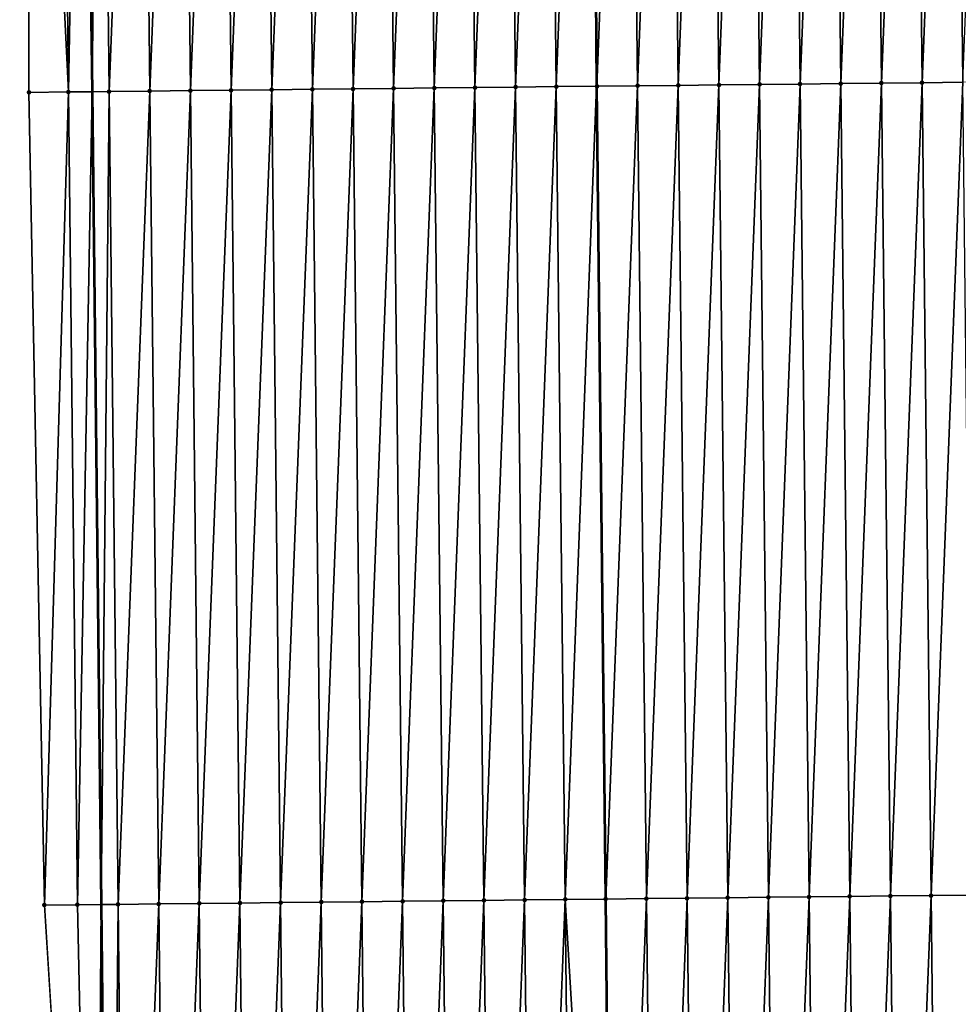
# Model space of a CAD drawing. Header units: feet. Extents: x 2007189 to 2022806, y 818621 to 837694.
# Tile 460 of 656: x 2011339 to 2011362, y 830324 to 830349. Entities that reach past the tile are written whole.
import ezdxf

# ---------------------------------------------------------------- set-up
doc = ezdxf.new("R2010")
doc.units = ezdxf.units.FT
doc.header["$MEASUREMENT"] = 0
for name, color, linetype, lineweight in [('EP_Travel Lane', 172, 'Continuous', 53), ('Road Shots', 141, 'Continuous', 100), ('Road X-Section', 40, 'Continuous', 13), ('STRIPING', 60, 'Continuous', 53)]:
    doc.layers.add(name, color=color, linetype=linetype, lineweight=lineweight)
doc.layers.add('I-77-MM17-21_SB-Surface-Border', color=7, linetype='Continuous')
doc.layers.add('I-77-MM17-21_SB-Surface-TIN', color=7, linetype='Continuous')

msp = doc.modelspace()

# ---------------------------------------------------------------- linework, layer by layer
at = {"layer": 'EP_Travel Lane'}
msp.add_polyline3d([(2011340.227529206, 830406.8676000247, 325.2224707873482), (2011340.450823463, 830386.8691513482, 325.1114303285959), (2011340.674118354, 830366.8706457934, 325.0096742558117), (2011340.897411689, 830346.8722796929, 324.8851127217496), (2011341.120705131, 830326.8739039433, 324.7621290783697), (2011341.343999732, 830306.8754244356, 324.6561135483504), (2011341.567292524, 830286.8771069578, 324.5236002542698), (2011341.78902389, 830266.8934362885, 324.3951803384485), (2011342.004806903, 830246.8950645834, 324.256901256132), (2011342.22059066, 830226.8966239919, 324.1304092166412), (2011342.436376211, 830206.8980170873, 324.0323746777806), (2011342.652159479, 830186.8996218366, 323.8981422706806), (2011342.867944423, 830166.9010711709, 323.7904847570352), (2011343.083727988, 830146.9026483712, 323.6609483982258), (2011343.299511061, 830126.9042711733, 323.5235737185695), (2011343.515294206, 830106.9058872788, 323.3873981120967), (2011343.73107931, 830086.9073217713, 323.2822802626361), (2011343.951006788, 830066.8759499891, 323.1487071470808), (2011344.186968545, 830046.8779336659, 322.9936721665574), (2011344.42293212, 830026.8797631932, 322.8613588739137)], dxfattribs=at)
at = {"layer": 'I-77-MM17-21_SB-Surface-Border', "color": 3, "linetype": 'Continuous', "lineweight": -3}
msp.add_polyline3d([(2011342.745049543, 830026.8602885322, 322.8137895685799), (2011342.829356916, 830046.8621758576, 322.955245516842), (2011341.80289717, 830066.8510461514, 323.0835925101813), (2011340.855866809, 830086.878219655, 323.1954967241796), (2011340.971815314, 830106.8801339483, 323.3121554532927), (2011340.88171645, 830126.8798059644, 323.4493887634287), (2011340.644631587, 830146.8779885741, 323.5825275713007), (2011339.649613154, 830166.8685183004, 323.6895490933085), (2011342.493276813, 830186.8980101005, 323.8939574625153), (2011339.118308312, 830206.8645138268, 323.9183118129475), (2011341.428929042, 830226.8886219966, 324.1046343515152), (2011341.160892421, 830246.8865378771, 324.2288343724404), (2011341.137888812, 830266.8868492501, 324.3749155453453), (2011340.217499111, 830286.8625787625, 324.4804474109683), (2011340.966799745, 830306.8713617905, 324.6445022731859), (2011339.727946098, 830326.858930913, 324.7147221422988), (2011339.344733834, 830346.8555821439, 324.8331276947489), (2011339.338541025, 830366.856292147, 324.9634541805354), (2011340.026566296, 830386.8645802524, 325.0986353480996), (2011340.0108394, 830406.8652652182, 325.215954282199)], dxfattribs=at)
at = {"layer": 'I-77-MM17-21_SB-Surface-TIN', "color": 128, "linetype": 'Continuous', "lineweight": -3}
for points in [[(2011347.317448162, 830346.9419575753, 324.9959679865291), (2011348.098230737, 830366.9512336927, 325.1358084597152), (2011347.098289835, 830366.9403617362, 325.121715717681)], [(2011347.317448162, 830346.9419575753, 324.9959679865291), (2011348.317389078, 830346.9528283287, 325.0102574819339), (2011348.098230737, 830366.9512336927, 325.1358084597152)], [(2011348.317389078, 830346.9528283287, 325.0102574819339), (2011349.098171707, 830366.9620994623, 325.1509129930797), (2011348.098230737, 830366.9512336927, 325.1358084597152)], [(2011348.317389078, 830346.9528283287, 325.0102574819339), (2011349.317330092, 830346.9636900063, 325.0260311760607), (2011349.098171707, 830366.9620994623, 325.1509129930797)], [(2011349.317330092, 830346.9636900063, 325.0260311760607), (2011350.098112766, 830366.9729571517, 325.1673389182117), (2011349.098171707, 830366.9620994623, 325.1509129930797)], [(2011349.317330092, 830346.9636900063, 325.0260311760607), (2011350.317271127, 830346.974549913, 325.042094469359), (2011350.098112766, 830366.9729571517, 325.1673389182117)], [(2011350.317271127, 830346.974549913, 325.042094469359), (2011351.098054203, 830366.9837802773, 325.189417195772), (2011350.098112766, 830366.9729571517, 325.1673389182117)], [(2011350.317271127, 830346.974549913, 325.042094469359), (2011351.317212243, 830346.9854023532, 325.0593788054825), (2011351.098054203, 830366.9837802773, 325.189417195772)], [(2011351.317212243, 830346.9854023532, 325.0593788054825), (2011352.097995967, 830366.9945736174, 325.2163664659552), (2011351.098054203, 830366.9837802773, 325.189417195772)], [(2011351.317212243, 830346.9854023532, 325.0593788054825), (2011352.317153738, 830346.996220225, 325.0823162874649), (2011352.097995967, 830366.9945736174, 325.2163664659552)], [(2011352.317153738, 830346.996220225, 325.0823162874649), (2011353.096633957, 830367.0053548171, 325.2429645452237), (2011352.097995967, 830366.9945736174, 325.2163664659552)], [(2011352.317153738, 830346.996220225, 325.0823162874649), (2011353.310923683, 830347.0069520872, 325.1082586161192), (2011353.096633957, 830367.0053548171, 325.2429645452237)], [(2011353.097937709, 830367.0053688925, 325.2429992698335), (2011353.096633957, 830367.0053548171, 325.2429645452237), (2011353.310923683, 830347.0069520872, 325.1082586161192)], [(2011353.317095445, 830347.007018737, 325.1084197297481), (2011354.097879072, 830367.0161988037, 325.2639678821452), (2011353.097937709, 830367.0053688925, 325.2429992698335)], [(2011353.317095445, 830347.007018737, 325.1084197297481), (2011353.097937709, 830367.0053688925, 325.2429992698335), (2011353.310923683, 830347.0069520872, 325.1082586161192)], [(2011353.317095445, 830347.007018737, 325.1084197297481), (2011354.3170369, 830347.0178402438, 325.1307627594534), (2011354.097879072, 830367.0161988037, 325.2639678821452)], [(2011354.3170369, 830347.0178402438, 325.1307627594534), (2011355.097820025, 830367.0270661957, 325.2788070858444), (2011354.097879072, 830367.0161988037, 325.2639678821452)], [(2011354.3170369, 830347.0178402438, 325.1307627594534), (2011355.316977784, 830347.0287138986, 325.1445777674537), (2011355.097820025, 830367.0270661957, 325.2788070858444)], [(2011355.316977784, 830347.0287138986, 325.1445777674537), (2011356.097760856, 830367.0379446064, 325.2918443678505), (2011355.097820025, 830367.0270661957, 325.2788070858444)], [(2011355.316977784, 830347.0287138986, 325.1445777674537), (2011356.316918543, 830347.0395988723, 325.1565417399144), (2011356.097760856, 830367.0379446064, 325.2918443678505)], [(2011356.316918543, 830347.0395988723, 325.1565417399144), (2011357.097701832, 830367.0488098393, 325.307036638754), (2011356.097760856, 830367.0379446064, 325.2918443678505)], [(2011356.316918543, 830347.0395988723, 325.1565417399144), (2011357.316859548, 830347.0504614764, 325.1721639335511), (2011357.097701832, 830367.0488098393, 325.307036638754)], [(2011357.316859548, 830347.0504614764, 325.1721639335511), (2011358.097642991, 830367.0596583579, 325.3249622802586), (2011357.097701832, 830367.0488098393, 325.307036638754)], [(2011357.316859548, 830347.0504614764, 325.1721639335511), (2011358.316800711, 830347.0613096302, 325.1901492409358), (2011358.097642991, 830367.0596583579, 325.3249622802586)], [(2011358.316800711, 830347.0613096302, 325.1901492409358), (2011359.097584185, 830367.070503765, 325.3433967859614), (2011358.097642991, 830367.0596583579, 325.3249622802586)], [(2011358.316800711, 830347.0613096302, 325.1901492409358), (2011359.316741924, 830347.0721532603, 325.2088743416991), (2011359.097584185, 830367.070503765, 325.3433967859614)], [(2011359.316741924, 830347.0721532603, 325.2088743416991), (2011360.097525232, 830367.0813624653, 325.3596573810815), (2011359.097584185, 830367.070503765, 325.3433967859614)], [(2011359.316741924, 830347.0721532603, 325.2088743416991), (2011360.31668296, 830347.0830130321, 325.2249597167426), (2011360.097525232, 830367.0813624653, 325.3596573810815)], [(2011360.31668296, 830347.0830130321, 325.2249597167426), (2011361.097466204, 830367.0922280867, 325.3747861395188), (2011360.097525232, 830367.0813624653, 325.3596573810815)], [(2011360.31668296, 830347.0830130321, 325.2249597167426), (2011361.31662401, 830347.0938714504, 325.241266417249), (2011361.097466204, 830367.0922280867, 325.3747861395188)], [(2011361.31662401, 830347.0938714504, 325.241266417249), (2011362.097407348, 830367.1030779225, 325.392496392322), (2011361.097466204, 830367.0922280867, 325.3747861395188)], [(2011361.31662401, 830347.0938714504, 325.241266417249), (2011362.316565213, 830347.1047159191, 325.2598543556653), (2011362.097407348, 830367.1030779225, 325.392496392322)], [(2011362.316565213, 830347.1047159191, 325.2598543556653), (2011363.09734864, 830367.1139143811, 325.4123942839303), (2011362.097407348, 830367.1030779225, 325.392496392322)], [(2011340.317859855, 830346.866035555, 324.8676085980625), (2011340.098701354, 830366.8644556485, 324.9907507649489), (2011339.338541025, 830366.856292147, 324.9634541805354)], [(2011340.317859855, 830346.866035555, 324.8676085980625), (2011339.338541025, 830366.856292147, 324.9634541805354), (2011339.344733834, 830346.8555821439, 324.8331276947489)], [(2011340.317859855, 830346.866035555, 324.8676085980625), (2011340.674118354, 830366.8706457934, 325.0096742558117), (2011340.098701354, 830366.8644556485, 324.9907507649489)], [(2011340.317859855, 830346.866035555, 324.8676085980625), (2011340.897411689, 830346.8722796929, 324.8851127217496), (2011340.674118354, 830366.8706457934, 325.0096742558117)], [(2011341.098643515, 830366.8752126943, 325.0236354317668), (2011340.674118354, 830366.8706457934, 325.0096742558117), (2011340.897411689, 830346.8722796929, 324.8851127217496)], [(2011341.317801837, 830346.8768090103, 324.8978097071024), (2011341.098643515, 830366.8752126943, 325.0236354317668), (2011340.897411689, 830346.8722796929, 324.8851127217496)], [(2011341.317801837, 830346.8768090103, 324.8978097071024), (2011342.098585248, 830366.8860088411, 325.0501256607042), (2011341.098643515, 830366.8752126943, 325.0236354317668)], [(2011341.317801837, 830346.8768090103, 324.8978097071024), (2011342.317743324, 830346.8876276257, 324.9206255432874), (2011342.098585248, 830366.8860088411, 325.0501256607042)], [(2011342.317743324, 830346.8876276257, 324.9206255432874), (2011343.098526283, 830366.8968686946, 325.0661976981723), (2011342.098585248, 830366.8860088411, 325.0501256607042)], [(2011342.317743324, 830346.8876276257, 324.9206255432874), (2011343.317684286, 830346.8984941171, 324.935612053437), (2011343.098526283, 830366.8968686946, 325.0661976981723)], [(2011343.317684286, 830346.8984941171, 324.935612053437), (2011344.098466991, 830366.907758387, 325.0773899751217), (2011343.098526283, 830366.8968686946, 325.0661976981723)], [(2011343.317684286, 830346.8984941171, 324.935612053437), (2011344.317625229, 830346.9093623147, 324.9503194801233), (2011344.098466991, 830366.907758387, 325.0773899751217)], [(2011344.317625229, 830346.9093623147, 324.9503194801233), (2011345.098407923, 830366.9186276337, 325.0919258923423), (2011344.098466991, 830366.907758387, 325.0773899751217)], [(2011344.317625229, 830346.9093623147, 324.9503194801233), (2011345.317566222, 830346.9202260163, 324.9657621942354), (2011345.098407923, 830366.9186276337, 325.0919258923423)], [(2011345.317566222, 830346.9202260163, 324.9657621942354), (2011346.098348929, 830366.9294901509, 325.1075622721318), (2011345.098407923, 830366.9186276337, 325.0919258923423)], [(2011345.317566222, 830346.9202260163, 324.9657621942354), (2011346.317507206, 830346.931090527, 324.9810725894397), (2011346.098348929, 830366.9294901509, 325.1075622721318)], [(2011346.317507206, 830346.931090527, 324.9810725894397), (2011347.098289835, 830366.9403617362, 325.121715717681), (2011346.098348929, 830366.9294901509, 325.1075622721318)], [(2011346.317507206, 830346.931090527, 324.9810725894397), (2011347.317448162, 830346.9419575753, 324.9959679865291), (2011347.098289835, 830366.9403617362, 325.121715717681)], [(2011359.535900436, 830327.0737322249, 325.0858861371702), (2011360.31668296, 830347.0830130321, 325.2249597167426), (2011359.316741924, 830347.0721532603, 325.2088743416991)], [(2011359.535900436, 830327.0737322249, 325.0858861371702), (2011360.535841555, 830327.0845844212, 325.1032103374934), (2011360.31668296, 830347.0830130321, 325.2249597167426)], [(2011360.535841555, 830327.0845844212, 325.1032103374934), (2011361.31662401, 830347.0938714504, 325.241266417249), (2011360.31668296, 830347.0830130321, 325.2249597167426)], [(2011360.535841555, 830327.0845844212, 325.1032103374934), (2011361.535782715, 830327.0954328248, 325.1211547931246), (2011361.31662401, 830347.0938714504, 325.241266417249)], [(2011361.535782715, 830327.0954328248, 325.1211547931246), (2011362.316565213, 830347.1047159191, 325.2598543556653), (2011361.31662401, 830347.0938714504, 325.241266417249)], [(2011361.535782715, 830327.0954328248, 325.1211547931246), (2011362.535723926, 830327.1062765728, 325.1398605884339), (2011362.316565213, 830347.1047159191, 325.2598543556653)], [(2011339.727946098, 830326.858930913, 324.7147221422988), (2011340.317859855, 830346.866035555, 324.8676085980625), (2011339.344733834, 830346.8555821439, 324.8331276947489)], [(2011339.727946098, 830326.858930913, 324.7147221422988), (2011340.537018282, 830326.867622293, 324.7433491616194), (2011340.317859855, 830346.866035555, 324.8676085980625)], [(2011340.537018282, 830326.867622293, 324.7433491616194), (2011340.897411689, 830346.8722796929, 324.8851127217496), (2011340.317859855, 830346.866035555, 324.8676085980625)], [(2011340.537018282, 830326.867622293, 324.7433491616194), (2011341.120705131, 830326.8739039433, 324.7621290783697), (2011340.897411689, 830346.8722796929, 324.8851127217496)], [(2011341.317801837, 830346.8768090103, 324.8978097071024), (2011340.897411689, 830346.8722796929, 324.8851127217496), (2011341.120705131, 830326.8739039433, 324.7621290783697)], [(2011341.536960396, 830326.8783836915, 324.7755219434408), (2011341.317801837, 830346.8768090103, 324.8978097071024), (2011341.120705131, 830326.8739039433, 324.7621290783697)], [(2011341.536960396, 830326.8783836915, 324.7755219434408), (2011342.317743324, 830346.8876276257, 324.9206255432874), (2011341.317801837, 830346.8768090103, 324.8978097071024)], [(2011341.536960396, 830326.8783836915, 324.7755219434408), (2011342.536902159, 830326.8891771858, 324.8024459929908), (2011342.317743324, 830346.8876276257, 324.9206255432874)], [(2011342.536902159, 830326.8891771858, 324.8024459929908), (2011343.317684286, 830346.8984941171, 324.935612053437), (2011342.317743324, 830346.8876276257, 324.9206255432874)], [(2011342.536902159, 830326.8891771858, 324.8024459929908), (2011343.536843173, 830326.9000389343, 324.8182081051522), (2011343.317684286, 830346.8984941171, 324.935612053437)], [(2011343.536843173, 830326.9000389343, 324.8182081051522), (2011344.317625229, 830346.9093623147, 324.9503194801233), (2011343.317684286, 830346.8984941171, 324.935612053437)], [(2011343.536843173, 830326.9000389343, 324.8182081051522), (2011344.536784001, 830326.9109176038, 324.8312030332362), (2011344.317625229, 830346.9093623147, 324.9503194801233)], [(2011344.536784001, 830326.9109176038, 324.8312030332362), (2011345.317566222, 830346.9202260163, 324.9657621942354), (2011344.317625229, 830346.9093623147, 324.9503194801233)], [(2011344.536784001, 830326.9109176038, 324.8312030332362), (2011345.536724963, 830326.921784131, 324.8461836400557), (2011345.317566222, 830346.9202260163, 324.9657621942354)], [(2011345.536724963, 830326.921784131, 324.8461836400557), (2011346.317507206, 830346.931090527, 324.9810725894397), (2011345.317566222, 830346.9202260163, 324.9657621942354)], [(2011345.536724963, 830326.921784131, 324.8461836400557), (2011346.536665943, 830326.9326489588, 324.8614421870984), (2011346.317507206, 830346.931090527, 324.9810725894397)], [(2011346.536665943, 830326.9326489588, 324.8614421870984), (2011347.317448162, 830346.9419575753, 324.9959679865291), (2011346.317507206, 830346.931090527, 324.9810725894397)], [(2011346.536665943, 830326.9326489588, 324.8614421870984), (2011347.536606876, 830326.9435181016, 324.875995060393), (2011347.317448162, 830346.9419575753, 324.9959679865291)], [(2011347.536606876, 830326.9435181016, 324.875995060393), (2011348.317389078, 830346.9528283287, 325.0102574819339), (2011347.317448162, 830346.9419575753, 324.9959679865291)], [(2011347.536606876, 830326.9435181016, 324.875995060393), (2011348.536547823, 830326.954385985, 324.8907539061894), (2011348.317389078, 830346.9528283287, 325.0102574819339)], [(2011348.536547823, 830326.954385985, 324.8907539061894), (2011349.317330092, 830346.9636900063, 325.0260311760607), (2011348.317389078, 830346.9528283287, 325.0102574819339)], [(2011348.536547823, 830326.954385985, 324.8907539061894), (2011349.536488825, 830326.9652488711, 324.9063299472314), (2011349.317330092, 830346.9636900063, 325.0260311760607)], [(2011349.536488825, 830326.9652488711, 324.9063299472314), (2011350.317271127, 830346.974549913, 325.042094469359), (2011349.317330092, 830346.9636900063, 325.0260311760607)], [(2011349.536488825, 830326.9652488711, 324.9063299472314), (2011350.536429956, 830326.9760999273, 324.9238406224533), (2011350.317271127, 830346.974549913, 325.042094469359)], [(2011350.536429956, 830326.9760999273, 324.9238406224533), (2011351.317212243, 830346.9854023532, 325.0593788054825), (2011350.317271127, 830346.974549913, 325.042094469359)], [(2011350.536429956, 830326.9760999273, 324.9238406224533), (2011351.536371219, 830326.986938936, 324.9433214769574), (2011351.317212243, 830346.9854023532, 325.0593788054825)], [(2011351.536371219, 830326.986938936, 324.9433214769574), (2011352.317153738, 830346.996220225, 325.0823162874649), (2011351.317212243, 830346.9854023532, 325.0593788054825)], [(2011351.536371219, 830326.986938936, 324.9433214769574), (2011352.536312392, 830326.9977862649, 324.9614417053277), (2011352.317153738, 830346.996220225, 325.0823162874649)], [(2011352.536312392, 830326.9977862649, 324.9614417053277), (2011353.310923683, 830347.0069520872, 325.1082586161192), (2011352.317153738, 830346.996220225, 325.0823162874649)], [(2011352.536312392, 830326.9977862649, 324.9614417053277), (2011353.525213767, 830327.0085159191, 324.9790209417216), (2011353.310923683, 830347.0069520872, 325.1082586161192)], [(2011353.317095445, 830347.007018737, 325.1084197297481), (2011353.310923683, 830347.0069520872, 325.1082586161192), (2011353.525213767, 830327.0085159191, 324.9790209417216)], [(2011353.536253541, 830327.0086357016, 324.9792171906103), (2011354.3170369, 830347.0178402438, 325.1307627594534), (2011353.317095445, 830347.007018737, 325.1084197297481)], [(2011353.536253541, 830327.0086357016, 324.9792171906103), (2011353.317095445, 830347.007018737, 325.1084197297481), (2011353.525213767, 830327.0085159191, 324.9790209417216)], [(2011353.536253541, 830327.0086357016, 324.9792171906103), (2011354.5361948, 830327.0194750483, 324.9986427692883), (2011354.3170369, 830347.0178402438, 325.1307627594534)], [(2011354.5361948, 830327.0194750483, 324.9986427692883), (2011355.316977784, 830347.0287138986, 325.1445777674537), (2011354.3170369, 830347.0178402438, 325.1307627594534)], [(2011354.5361948, 830327.0194750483, 324.9986427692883), (2011355.536135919, 830327.0303272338, 325.01596874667), (2011355.316977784, 830347.0287138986, 325.1445777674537)], [(2011355.536135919, 830327.0303272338, 325.01596874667), (2011356.316918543, 830347.0395988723, 325.1565417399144), (2011355.316977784, 830347.0287138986, 325.1445777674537)], [(2011355.536135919, 830327.0303272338, 325.01596874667), (2011356.536076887, 830327.0411932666, 325.0310302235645), (2011356.316918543, 830347.0395988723, 325.1565417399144)], [(2011356.536076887, 830327.0411932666, 325.0310302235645), (2011357.316859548, 830347.0504614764, 325.1721639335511), (2011356.316918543, 830347.0395988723, 325.1565417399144)], [(2011356.536076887, 830327.0411932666, 325.0310302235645), (2011357.536017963, 830327.0520493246, 325.04772294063), (2011357.316859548, 830347.0504614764, 325.1721639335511)], [(2011357.536017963, 830327.0520493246, 325.04772294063), (2011358.316800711, 830347.0613096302, 325.1901492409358), (2011357.316859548, 830347.0504614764, 325.1721639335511)], [(2011357.536017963, 830327.0520493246, 325.04772294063), (2011358.535959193, 830327.062891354, 325.0667097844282), (2011358.316800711, 830347.0613096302, 325.1901492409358)], [(2011358.535959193, 830327.062891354, 325.0667097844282), (2011359.316741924, 830347.0721532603, 325.2088743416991), (2011358.316800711, 830347.0613096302, 325.1901492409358)], [(2011358.535959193, 830327.062891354, 325.0667097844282), (2011359.535900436, 830327.0737322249, 325.0858861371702), (2011359.316741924, 830347.0721532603, 325.2088743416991)], [(2011349.755648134, 830306.9667550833, 324.7952392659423), (2011350.536429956, 830326.9760999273, 324.9238406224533), (2011349.536488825, 830326.9652488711, 324.9063299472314)], [(2011349.755648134, 830306.9667550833, 324.7952392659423), (2011350.755589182, 830306.9776137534, 324.8115048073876), (2011350.536429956, 830326.9760999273, 324.9238406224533)], [(2011350.755589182, 830306.9776137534, 324.8115048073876), (2011351.536371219, 830326.986938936, 324.9433214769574), (2011350.536429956, 830326.9760999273, 324.9238406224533)], [(2011350.755589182, 830306.9776137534, 324.8115048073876), (2011351.75553042, 830306.988455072, 324.8306078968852), (2011351.536371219, 830326.986938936, 324.9433214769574)], [(2011351.75553042, 830306.988455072, 324.8306078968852), (2011352.536312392, 830326.9977862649, 324.9614417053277), (2011351.536371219, 830326.986938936, 324.9433214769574)], [(2011351.75553042, 830306.988455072, 324.8306078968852), (2011352.755471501, 830306.9993106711, 324.8473756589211), (2011352.536312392, 830326.9977862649, 324.9614417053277)], [(2011352.536312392, 830326.9977862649, 324.9614417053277), (2011353.739504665, 830307.0100037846, 324.8622064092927), (2011353.525213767, 830327.0085159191, 324.9790209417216)], [(2011352.755471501, 830306.9993106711, 324.8473756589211), (2011353.739504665, 830307.0100037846, 324.8622064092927), (2011352.536312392, 830326.9977862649, 324.9614417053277)], [(2011353.755412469, 830307.0101766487, 324.8624461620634), (2011353.536253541, 830327.0086357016, 324.9792171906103), (2011353.525213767, 830327.0085159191, 324.9790209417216)], [(2011353.755412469, 830307.0101766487, 324.8624461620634), (2011353.525213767, 830327.0085159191, 324.9790209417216), (2011353.739504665, 830307.0100037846, 324.8622064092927)], [(2011353.755412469, 830307.0101766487, 324.8624461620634), (2011354.5361948, 830327.0194750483, 324.9986427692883), (2011353.536253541, 830327.0086357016, 324.9792171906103)], [(2011353.755412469, 830307.0101766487, 324.8624461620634), (2011354.755353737, 830307.02101525, 324.8819936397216), (2011354.5361948, 830327.0194750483, 324.9986427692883)], [(2011354.755353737, 830307.02101525, 324.8819936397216), (2011355.536135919, 830327.0303272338, 325.01596874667), (2011354.5361948, 830327.0194750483, 324.9986427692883)], [(2011354.755353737, 830307.02101525, 324.8819936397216), (2011355.755295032, 830307.0318513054, 324.9019574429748), (2011355.536135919, 830327.0303272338, 325.01596874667)], [(2011355.755295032, 830307.0318513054, 324.9019574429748), (2011356.536076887, 830327.0411932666, 325.0310302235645), (2011355.536135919, 830327.0303272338, 325.01596874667)], [(2011355.755295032, 830307.0318513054, 324.9019574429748), (2011356.755236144, 830307.0427042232, 324.9191636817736), (2011356.536076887, 830327.0411932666, 325.0310302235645)], [(2011356.755236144, 830307.0427042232, 324.9191636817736), (2011357.536017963, 830327.0520493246, 325.04772294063), (2011356.536076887, 830327.0411932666, 325.0310302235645)], [(2011356.755236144, 830307.0427042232, 324.9191636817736), (2011357.755177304, 830307.0535526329, 324.9371071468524), (2011357.536017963, 830327.0520493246, 325.04772294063)], [(2011357.755177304, 830307.0535526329, 324.9371071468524), (2011358.535959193, 830327.062891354, 325.0667097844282), (2011357.536017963, 830327.0520493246, 325.04772294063)], [(2011357.755177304, 830307.0535526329, 324.9371071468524), (2011358.755118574, 830307.0643910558, 324.956683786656), (2011358.535959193, 830327.062891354, 325.0667097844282)], [(2011358.755118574, 830307.0643910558, 324.956683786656), (2011359.535900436, 830327.0737322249, 325.0858861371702), (2011358.535959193, 830327.062891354, 325.0667097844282)], [(2011358.755118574, 830307.0643910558, 324.956683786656), (2011359.755059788, 830307.0752345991, 324.9754230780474), (2011359.535900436, 830327.0737322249, 325.0858861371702)], [(2011359.755059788, 830307.0752345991, 324.9754230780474), (2011360.535841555, 830327.0845844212, 325.1032103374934), (2011359.535900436, 830327.0737322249, 325.0858861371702)], [(2011359.755059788, 830307.0752345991, 324.9754230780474), (2011360.75500099, 830307.0860791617, 324.9939956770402), (2011360.535841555, 830327.0845844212, 325.1032103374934)], [(2011360.75500099, 830307.0860791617, 324.9939956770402), (2011361.535782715, 830327.0954328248, 325.1211547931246), (2011360.535841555, 830327.0845844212, 325.1032103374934)], [(2011360.75500099, 830307.0860791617, 324.9939956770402), (2011361.754942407, 830307.0969041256, 325.0157733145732), (2011361.535782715, 830327.0954328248, 325.1211547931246)], [(2011361.754942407, 830307.0969041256, 325.0157733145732), (2011362.535723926, 830327.1062765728, 325.1398605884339), (2011361.535782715, 830327.0954328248, 325.1211547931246)], [(2011361.754942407, 830307.0969041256, 325.0157733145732), (2011362.754883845, 830307.1077271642, 325.0378658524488), (2011362.535723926, 830327.1062765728, 325.1398605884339)], [(2011340.966799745, 830306.8713617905, 324.6445022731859), (2011340.537018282, 830326.867622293, 324.7433491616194), (2011339.727946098, 830326.858930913, 324.7147221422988)], [(2011340.966799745, 830306.8713617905, 324.6445022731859), (2011341.120705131, 830326.8739039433, 324.7621290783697), (2011340.537018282, 830326.867622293, 324.7433491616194)], [(2011340.966799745, 830306.8713617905, 324.6445022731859), (2011341.343999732, 830306.8754244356, 324.6561135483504), (2011341.120705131, 830326.8739039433, 324.7621290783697)], [(2011341.536960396, 830326.8783836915, 324.7755219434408), (2011341.120705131, 830326.8739039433, 324.7621290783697), (2011341.343999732, 830306.8754244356, 324.6561135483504)], [(2011341.756119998, 830306.8798631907, 324.6687997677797), (2011341.536960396, 830326.8783836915, 324.7755219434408), (2011341.343999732, 830306.8754244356, 324.6561135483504)], [(2011341.756119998, 830306.8798631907, 324.6687997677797), (2011342.536902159, 830326.8891771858, 324.8024459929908), (2011341.536960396, 830326.8783836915, 324.7755219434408)], [(2011341.756119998, 830306.8798631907, 324.6687997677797), (2011342.756061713, 830306.8906609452, 324.6950271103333), (2011342.536902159, 830326.8891771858, 324.8024459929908)], [(2011342.756061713, 830306.8906609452, 324.6950271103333), (2011343.536843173, 830326.9000389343, 324.8182081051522), (2011342.536902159, 830326.8891771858, 324.8024459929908)], [(2011342.756061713, 830306.8906609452, 324.6950271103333), (2011343.756002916, 830306.9015055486, 324.7135930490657), (2011343.536843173, 830326.9000389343, 324.8182081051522)], [(2011343.756002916, 830306.9015055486, 324.7135930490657), (2011344.536784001, 830326.9109176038, 324.8312030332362), (2011343.536843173, 830326.9000389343, 324.8182081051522)], [(2011343.756002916, 830306.9015055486, 324.7135930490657), (2011344.755943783, 830306.9123806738, 324.7271675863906), (2011344.536784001, 830326.9109176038, 324.8312030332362)], [(2011344.755943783, 830306.9123806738, 324.7271675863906), (2011345.536724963, 830326.921784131, 324.8461836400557), (2011344.536784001, 830326.9109176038, 324.8312030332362)], [(2011344.755943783, 830306.9123806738, 324.7271675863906), (2011345.755884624, 830306.9232582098, 324.7403479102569), (2011345.536724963, 830326.921784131, 324.8461836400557)], [(2011345.755884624, 830306.9232582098, 324.7403479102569), (2011346.536665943, 830326.9326489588, 324.8614421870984), (2011345.536724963, 830326.921784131, 324.8461836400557)], [(2011345.755884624, 830306.9232582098, 324.7403479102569), (2011346.7558255, 830306.9341326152, 324.7540401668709), (2011346.536665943, 830326.9326489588, 324.8614421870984)], [(2011346.7558255, 830306.9341326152, 324.7540401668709), (2011347.536606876, 830326.9435181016, 324.875995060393), (2011346.536665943, 830326.9326489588, 324.8614421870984)], [(2011346.7558255, 830306.9341326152, 324.7540401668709), (2011347.755766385, 830306.9450060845, 324.7678854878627), (2011347.536606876, 830326.9435181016, 324.875995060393)], [(2011347.755766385, 830306.9450060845, 324.7678854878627), (2011348.536547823, 830326.954385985, 324.8907539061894), (2011347.536606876, 830326.9435181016, 324.875995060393)], [(2011347.755766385, 830306.9450060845, 324.7678854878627), (2011348.755707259, 830306.9558806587, 324.7815501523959), (2011348.536547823, 830326.954385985, 324.8907539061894)], [(2011348.755707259, 830306.9558806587, 324.7815501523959), (2011349.536488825, 830326.9652488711, 324.9063299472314), (2011348.536547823, 830326.954385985, 324.8907539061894)], [(2011348.755707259, 830306.9558806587, 324.7815501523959), (2011349.755648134, 830306.9667550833, 324.7952392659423), (2011349.536488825, 830326.9652488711, 324.9063299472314)]]:
    msp.add_3dface(points, dxfattribs=at)
at = {"layer": 'Road Shots', "lineweight": 100}
for p in [(2011360.31668296, 830347.0830130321, 325.2249597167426), (2011361.31662401, 830347.0938714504, 325.241266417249), (2011339.344733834, 830346.8555821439, 324.8331276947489), (2011340.317859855, 830346.866035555, 324.8676085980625), (2011341.317801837, 830346.8768090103, 324.8978097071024), (2011342.317743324, 830346.8876276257, 324.9206255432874), (2011343.317684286, 830346.8984941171, 324.935612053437), (2011344.317625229, 830346.9093623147, 324.9503194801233), (2011345.317566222, 830346.9202260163, 324.9657621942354), (2011346.317507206, 830346.931090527, 324.9810725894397), (2011347.317448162, 830346.9419575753, 324.9959679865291), (2011348.317389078, 830346.9528283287, 325.0102574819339), (2011349.317330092, 830346.9636900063, 325.0260311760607), (2011350.317271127, 830346.974549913, 325.042094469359), (2011351.317212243, 830346.9854023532, 325.0593788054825), (2011352.317153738, 830346.996220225, 325.0823162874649), (2011353.317095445, 830347.007018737, 325.1084197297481), (2011354.3170369, 830347.0178402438, 325.1307627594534), (2011355.316977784, 830347.0287138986, 325.1445777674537), (2011356.316918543, 830347.0395988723, 325.1565417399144), (2011357.316859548, 830347.0504614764, 325.1721639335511), (2011358.316800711, 830347.0613096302, 325.1901492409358), (2011359.316741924, 830347.0721532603, 325.2088743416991), (2011350.536429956, 830326.9760999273, 324.9238406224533), (2011351.536371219, 830326.986938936, 324.9433214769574), (2011352.536312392, 830326.9977862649, 324.9614417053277), (2011353.536253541, 830327.0086357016, 324.9792171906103), (2011354.5361948, 830327.0194750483, 324.9986427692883), (2011355.536135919, 830327.0303272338, 325.01596874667), (2011356.536076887, 830327.0411932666, 325.0310302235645), (2011357.536017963, 830327.0520493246, 325.04772294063), (2011358.535959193, 830327.062891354, 325.0667097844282), (2011359.535900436, 830327.0737322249, 325.0858861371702), (2011360.535841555, 830327.0845844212, 325.1032103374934), (2011361.535782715, 830327.0954328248, 325.1211547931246), (2011339.727946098, 830326.858930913, 324.7147221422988), (2011340.537018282, 830326.867622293, 324.7433491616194), (2011341.536960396, 830326.8783836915, 324.7755219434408), (2011342.536902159, 830326.8891771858, 324.8024459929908), (2011343.536843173, 830326.9000389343, 324.8182081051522), (2011344.536784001, 830326.9109176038, 324.8312030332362), (2011345.536724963, 830326.921784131, 324.8461836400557), (2011346.536665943, 830326.9326489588, 324.8614421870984), (2011347.536606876, 830326.9435181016, 324.875995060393), (2011348.536547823, 830326.954385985, 324.8907539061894), (2011349.536488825, 830326.9652488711, 324.9063299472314)]:
    msp.add_point(p, dxfattribs=at)
at = {"layer": 'Road X-Section', "extrusion": (-0.01095792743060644, 0.9999212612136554, 0.006115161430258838), "elevation": 808243.3509075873, "flags": 128}
msp.add_lwpolyline([(-2020360.603526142, -4617.666208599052), (-2020359.603526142, -4617.626911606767), (-2020358.603526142, -4617.588684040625), (-2020357.603526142, -4617.548155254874), (-2020356.603526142, -4617.518820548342), (-2020355.603526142, -4617.494802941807), (-2020354.603526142, -4617.466090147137), (-2020353.603526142, -4617.452180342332), (-2020352.603526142, -4617.441270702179), (-2020351.603526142, -4617.428786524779), (-2020350.603526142, -4617.418794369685), (-2020349.603526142, -4617.408634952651), (-2020348.603526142, -4617.39576220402), (-2020347.603526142, -4617.384489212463), (-2020346.603526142, -4617.370097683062), (-2020345.603526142, -4617.353434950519), (-2020344.603526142, -4617.337299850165), (-2020343.603526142, -4617.324632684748), (-2020343.299772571, -4617.323437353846), (-2020343.22929638, -4617.323471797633), (-2020342.603526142, -4617.327548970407), (-2020342.31282019, -4617.331403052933), (-2020341.603526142, -4617.344327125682), (-2020340.603526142, -4617.365045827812), (-2020339.603526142, -4617.383634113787), (-2020338.603526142, -4617.399941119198), (-2020337.603526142, -4617.416026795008), (-2020336.603526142, -4617.434752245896), (-2020335.603526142, -4617.452737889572), (-2020334.603526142, -4617.468360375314), (-2020333.603526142, -4617.480324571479), (-2020332.603526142, -4617.494139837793), (-2020331.603526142, -4617.516483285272), (-2020330.603526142, -4617.542587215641), (-2020329.603526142, -4617.565525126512), (-2020328.603526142, -4617.582809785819), (-2020327.603526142, -4617.598873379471), (-2020326.603526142, -4617.614647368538), (-2020325.603526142, -4617.628937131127), (-2020324.603526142, -4617.643832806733), (-2020323.603526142, -4617.659143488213), (-2020322.603526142, -4617.674586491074), (-2020321.603526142, -4617.689294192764), (-2020320.603526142, -4617.704280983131), (-2020319.603526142, -4617.72709724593), (-2020318.603526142, -4617.757298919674), (-2020317.630343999, -4617.791780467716)], dxfattribs=at)
at = {"layer": 'Road X-Section', "extrusion": (-0.01095792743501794, 0.9999212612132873, 0.006115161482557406), "elevation": 808223.3508984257, "flags": 128}
msp.add_lwpolyline([(-2020360.60352972, -4617.674993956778), (-2020359.60352972, -4617.637438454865), (-2020358.60352972, -4617.598272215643), (-2020357.60352972, -4617.563404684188), (-2020356.60352972, -4617.534080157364), (-2020355.60352972, -4617.495599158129), (-2020354.60352972, -4617.473432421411), (-2020353.60352972, -4617.454644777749), (-2020352.60352972, -4617.438994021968), (-2020351.60352972, -4617.425493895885), (-2020350.60352972, -4617.415392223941), (-2020349.60352972, -4617.40480902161), (-2020348.60352972, -4617.392822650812), (-2020347.60352972, -4617.382105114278), (-2020346.60352972, -4617.368875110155), (-2020345.60352972, -4617.351760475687), (-2020344.60352972, -4617.335400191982), (-2020343.60352972, -4617.329296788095), (-2020343.016696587, -4617.328107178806), (-2020342.935648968, -4617.328222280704), (-2020342.60352972, -4617.329755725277), (-2020342.22907754, -4617.333591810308), (-2020341.60352972, -4617.34389296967), (-2020340.60352972, -4617.362778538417), (-2020339.60352972, -4617.381484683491), (-2020338.60352972, -4617.39942947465), (-2020337.60352972, -4617.416753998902), (-2020336.60352972, -4617.435930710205), (-2020335.60352972, -4617.454917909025), (-2020334.60352972, -4617.471610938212), (-2020333.60352972, -4617.486672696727), (-2020332.60352972, -4617.503998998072), (-2020331.60352972, -4617.523424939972), (-2020330.60352972, -4617.541200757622), (-2020329.60352972, -4617.559321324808), (-2020328.60352972, -4617.578802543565), (-2020327.60352972, -4617.596313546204), (-2020326.60352972, -4617.611889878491), (-2020325.60352972, -4617.62664900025), (-2020324.60352972, -4617.641202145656), (-2020323.60352972, -4617.656460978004), (-2020322.60352972, -4617.671441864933), (-2020321.60352972, -4617.684437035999), (-2020320.60352972, -4617.70019944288), (-2020319.60352972, -4617.72712399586), (-2020318.60352972, -4617.759297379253), (-2020317.794410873, -4617.787924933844)], dxfattribs=at)
at = {"layer": 'STRIPING'}
msp.add_polyline3d([(2011352.668049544, 830407.0026232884, 325.4366507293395), (2011352.882342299, 830387.0039378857, 325.3481790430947), (2011353.096633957, 830367.0053548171, 325.2429645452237), (2011353.310923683, 830347.0069520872, 325.1082586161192), (2011353.525213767, 830327.0085159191, 324.9790209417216), (2011353.739504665, 830307.0100037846, 324.8622064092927), (2011353.953794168, 830287.0116218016, 324.724107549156), (2011354.166955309, 830267.0196522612, 324.6096870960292), (2011354.375497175, 830247.0212360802, 324.4662591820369), (2011354.584040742, 830227.0226566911, 324.3507574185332), (2011354.792584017, 830207.0241052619, 324.2304715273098), (2011355.001127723, 830187.0255125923, 324.1172501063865), (2011355.209669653, 830167.0270901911, 323.9748865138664), (2011355.418213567, 830147.0284775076, 323.8650816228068), (2011355.626757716, 830127.0298423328, 323.7591093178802), (2011355.835300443, 830107.0313434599, 323.6298385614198), (2011356.043845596, 830087.0326120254, 323.540352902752), (2011356.25761609, 830067.0194120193, 323.405856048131), (2011356.493578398, 830047.0212918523, 323.26611613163), (2011356.729541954, 830027.023065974, 323.1419544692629)], dxfattribs=at)

doc.saveas('drawing.dxf')
